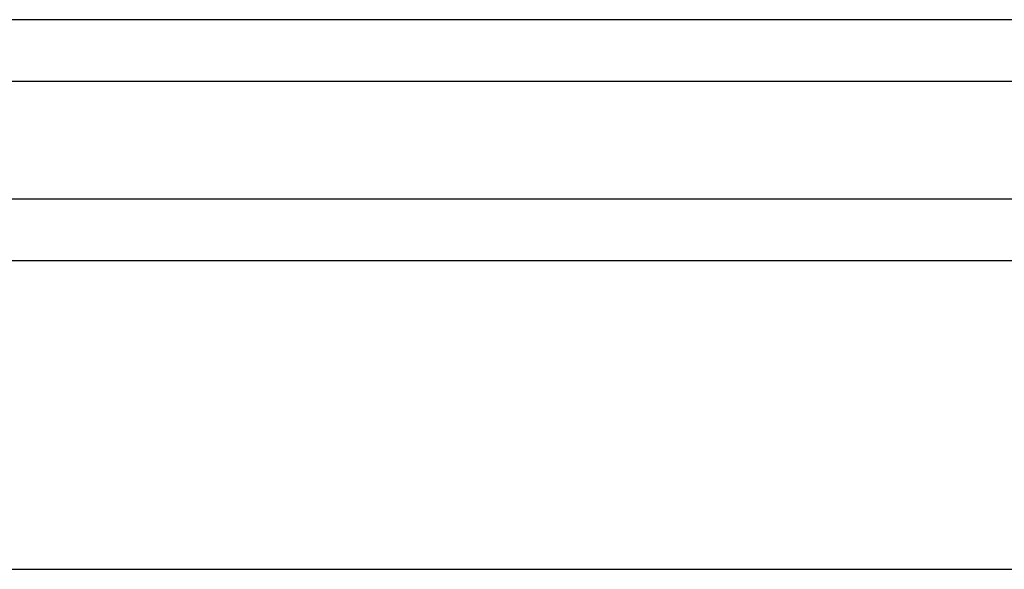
# Model space of a CAD drawing. Header units: inches. Extents: x 3 to 289, y 4 to 291.
# Tile 400 of 634: x 57.526 to 58.323, y 213.39 to 213.835. Entities that reach past the tile are written whole.
import ezdxf

# ---------------------------------------------------------------- set-up
doc = ezdxf.new("R2010")
doc.units = ezdxf.units.IN
doc.header["$LTSCALE"] = 0.5
doc.header["$MEASUREMENT"] = 0
doc.layers.add('PLOTVIEW1', color=7, linetype='Continuous')
doc.layers.add('STR_INS', color=8, linetype='Continuous')

msp = doc.modelspace()

# ---------------------------------------------------------------- linework, layer by layer
at = {"layer": 'PLOTVIEW1', "color": 97, "linetype": 'Continuous'}
for p, q in [((15.17472, 213.68995), (61.17472, 213.68995)), ((15.17472, 213.63995), (61.17472, 213.63995)), ((15.17472, 213.38995), (61.17472, 213.38995))]:
    msp.add_line(p, q, dxfattribs=at)
at = {"layer": 'STR_INS', "color": 4, "linetype": 'Continuous'}
for p, q in [((61.17472, 213.83495), (54.67479, 213.83495)), ((61.17472, 213.78495), (54.67479, 213.78495))]:
    msp.add_line(p, q, dxfattribs=at)

doc.saveas('drawing.dxf')
